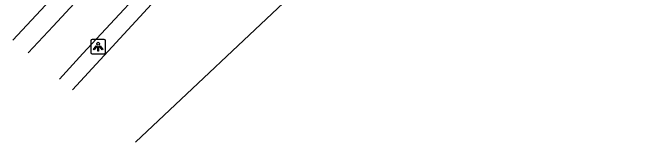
# Model space of a CAD drawing. Extents: x 156414 to 157775, y 382335 to 383765.
# Drawn here: x 157190.95 to 157234.44, y 382602.12 to 382610.96 of the extents above; entities that cross this region are included whole.
import ezdxf

# ---------------------------------------------------------------- set-up
doc = ezdxf.new("R2010")
doc.units = 0
for name, color, linetype in [('IMGEO_Berm_groen', 7, 'Continuous'), ('IMGEO_Fietspad_gesloten', 7, 'Continuous'), ('IMGEO_Grasland_overig', 7, 'Continuous'), ('IMGEO_Groenvoorziening', 7, 'Continuous'), ('IMGEO_Lichtpunt', 7, 'Continuous')]:
    doc.layers.add(name, color=color, linetype=linetype)

msp = doc.modelspace()

# ---------------------------------------------------------------- linework, layer by layer
at = {"layer": 'IMGEO_Berm_groen'}
msp.add_lwpolyline([(157204.579, 382623.734), (157190.954, 382609.098)], dxfattribs=at)
at = {"layer": 'IMGEO_Fietspad_gesloten'}
for points in [[(157192.001, 382608.215), (157193.695, 382610.046), (157205.452, 382622.766), (157207.449, 382624.855), (157210.478, 382627.648)], [(157212.408, 382625.761), (157207.566, 382620.944), (157195.736, 382608.17), (157194.134, 382606.439)]]:
    msp.add_lwpolyline(points, dxfattribs=at)
at = {"layer": 'IMGEO_Grasland_overig'}
msp.add_lwpolyline([(157234.436, 382630.194), (157226.693, 382627.079), (157221.784, 382623.364), (157199.322, 382602.122)], dxfattribs=at)
at = {"layer": 'IMGEO_Groenvoorziening'}
msp.add_lwpolyline([(157195.018, 382605.703), (157208.495, 382620.343)], dxfattribs=at)
at = {"layer": 'IMGEO_Lichtpunt'}
for p, q in [((157196.271, 382609.048), (157196.271, 382608.241)), ((157196.271, 382609.048), (157196.271, 382608.241)), ((157197.173, 382609.143), (157196.365, 382609.143)), ((157197.173, 382609.143), (157196.365, 382609.143)), ((157197.267, 382608.241), (157197.267, 382609.048)), ((157197.267, 382608.241), (157197.267, 382609.048)), ((157196.365, 382608.147), (157197.173, 382608.147)), ((157196.365, 382608.147), (157197.173, 382608.147))]:
    msp.add_line(p, q, dxfattribs=at)
for points in [[(157196.645, 382608.712), (157196.684, 382608.684), (157196.496, 382608.422), (157196.458, 382608.449), (157196.645, 382608.712)], [(157196.747, 382608.664), (157196.794, 382608.664), (157196.794, 382608.342), (157196.747, 382608.342), (157196.747, 382608.664)], [(157196.857, 382608.684), (157196.895, 382608.711), (157197.082, 382608.449), (157197.043, 382608.421), (157196.857, 382608.684)]]:
    msp.add_lwpolyline(points, dxfattribs=at)
msp.add_circle((157196.77, 382608.846), 0.0994, dxfattribs=at)
for centre, start, end in [((157196.365, 382609.048), 90, 180), ((157196.365, 382609.048), 90, 180), ((157197.173, 382609.048), 0, 90), ((157197.173, 382609.048), 0, 90), ((157196.365, 382608.241), 180, 270), ((157196.365, 382608.241), 180, 270), ((157197.173, 382608.241), 270, 0), ((157197.173, 382608.241), 270, 360)]:
    msp.add_arc(centre, 0.0946, start, end, dxfattribs=at)

doc.saveas('drawing.dxf')
